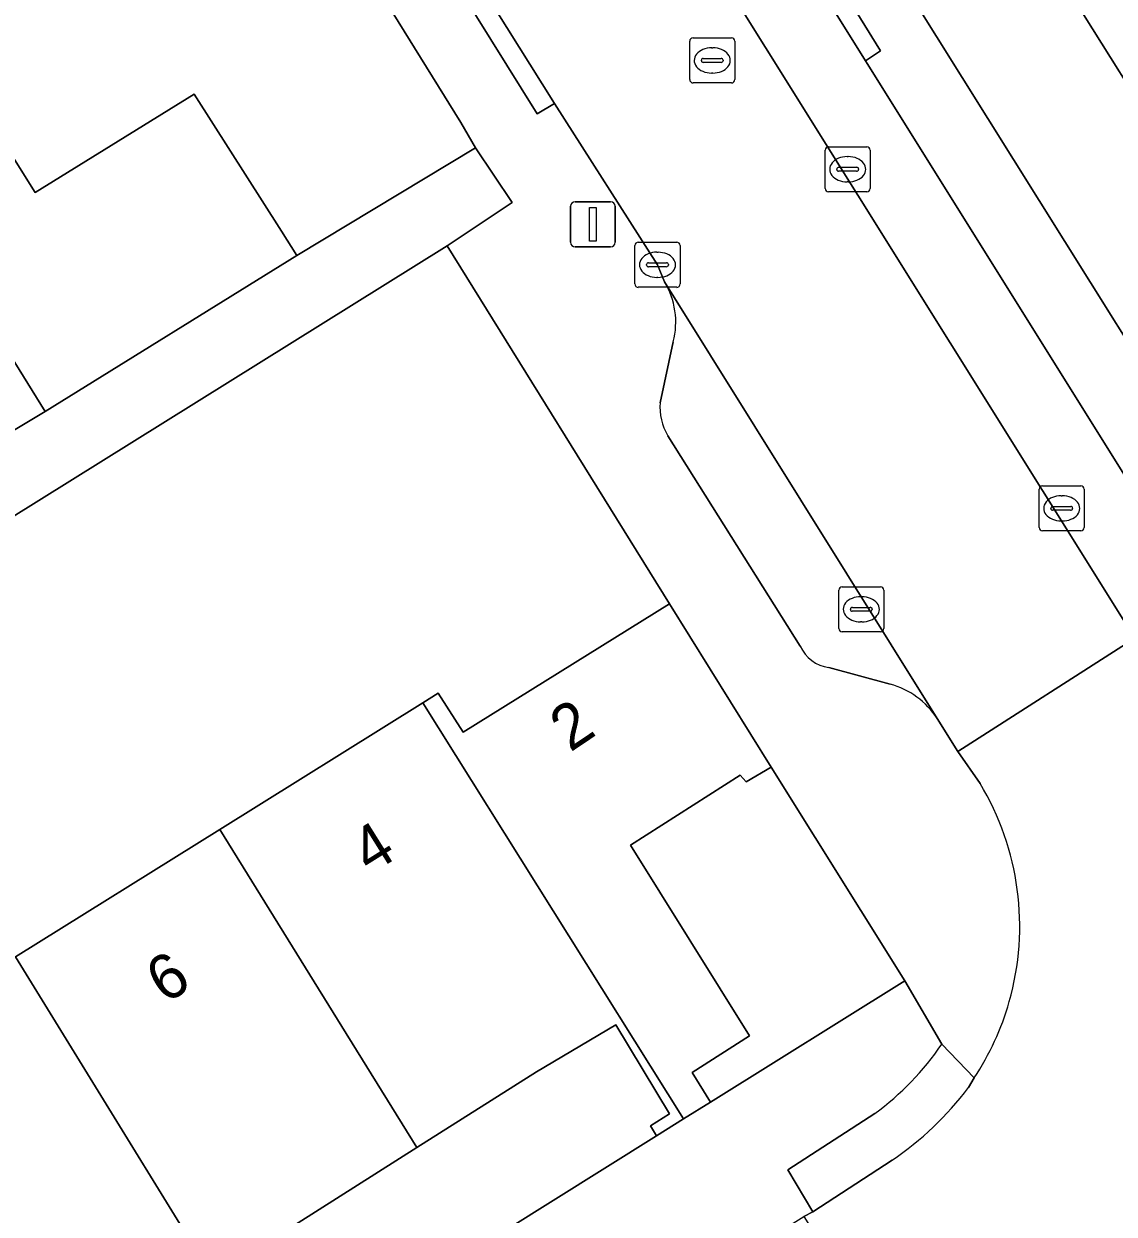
# Model space of a CAD drawing. Extents: x 159352 to 160617, y 385888 to 387323.
# Drawn here: x 159852.67 to 159876.89, y 386097.16 to 386123.6 of the extents above; entities that cross this region are included whole.
import ezdxf

# ---------------------------------------------------------------- set-up
doc = ezdxf.new("R2010")
doc.units = 0
for name, color, linetype in [('IMGEO_Erf', 7, 'Continuous'), ('IMGEO_Kolk', 7, 'Continuous'), ('IMGEO_Lichtmast', 7, 'Continuous'), ('IMGEO_Muur', 7, 'Continuous'), ('IMGEO_Pand', 7, 'Continuous'), ('IMGEO_Pand_nummerreeks', 7, 'Continuous'), ('IMGEO_Pand_overbouw', 7, 'Continuous'), ('IMGEO_Parkeervlak_open', 7, 'Continuous'), ('IMGEO_Rijbaan_lokaal_open', 7, 'Continuous'), ('IMGEO_Rioolput', 7, 'Continuous'), ('IMGEO_Voetpad_open', 7, 'Continuous')]:
    doc.layers.add(name, color=color, linetype=linetype)

msp = doc.modelspace()

# ---------------------------------------------------------------- linework, layer by layer
at = {"layer": 'IMGEO_Erf'}
for points in [[(159848.306, 386127.223), (159852.925, 386119.851), (159856.453, 386122.037), (159858.392, 386118.99), (159858.735, 386118.451), (159862.703, 386120.84), (159862.373, 386121.402), (159848.413, 386143.9)], [(159846.534, 386111.027), (159853.141, 386114.986), (159848.904, 386121.827)], [(159852.486, 386102.876), (159857.024, 386105.707), (159861.534, 386108.52), (159861.874, 386108.732), (159862.426, 386107.868), (159867.01, 386110.716), (159862.072, 386118.665), (159751.412, 386049.66)]]:
    msp.add_lwpolyline(points, dxfattribs=at)
for points in [[(159895.244, 386093.428), (159894.652, 386093.066), (159891.078, 386098.783), (159892.253, 386099.525), (159889.031, 386104.628), (159885.668, 386109.955), (159882.395, 386115.14), (159881.261, 386114.429), (159877.686, 386120.134), (159878.28, 386120.505), (159874.93, 386125.838), (159872.371, 386124.236), (159899.841, 386080.344), (159902.814, 386075.83), (159904.679, 386077.058), (159901.105, 386082.758), (159901.707, 386083.135), (159898.498, 386088.246)], [(159872.236, 386102.341), (159869.269, 386107.089), (159868.71, 386106.761), (159868.582, 386106.91), (159866.142, 386105.36), (159868.788, 386101.123), (159867.515, 386100.311), (159867.921, 386099.653)], [(159866.724, 386098.904), (159866.586, 386099.124), (159867.01, 386099.389), (159865.821, 386101.365), (159864.059, 386100.326), (159861.398, 386098.641), (159858.763, 386096.972), (159856.955, 386095.847), (159858.176, 386093.863), (159858.67, 386094.167), (159858.806, 386093.946)]]:
    msp.add_lwpolyline(points, close=True, dxfattribs=at)
at = {"layer": 'IMGEO_Kolk'}
for p, q in [((159870.467, 386119.941), (159870.467, 386120.793)), ((159870.542, 386120.867), (159871.394, 386120.867)), ((159871.468, 386120.793), (159871.468, 386119.941)), ((159870.955, 386120.647), (159870.98, 386120.647)), ((159870.726, 386120.361), (159870.726, 386120.373)), ((159871.164, 386120.324), (159870.766, 386120.324)), ((159870.769, 386120.41), (159871.167, 386120.41)), ((159871.21, 386120.373), (159871.21, 386120.361)), ((159870.978, 386120.087), (159870.953, 386120.087)), ((159871.394, 386119.867), (159870.542, 386119.867)), ((159866.242, 386117.819), (159866.242, 386118.671)), ((159866.317, 386118.745), (159867.169, 386118.745)), ((159867.243, 386118.671), (159867.243, 386117.819)), ((159866.73, 386118.525), (159866.755, 386118.525)), ((159866.501, 386118.239), (159866.501, 386118.251)), ((159866.939, 386118.202), (159866.541, 386118.202)), ((159866.544, 386118.288), (159866.942, 386118.288)), ((159866.985, 386118.251), (159866.985, 386118.239)), ((159866.753, 386117.965), (159866.728, 386117.965)), ((159867.169, 386117.745), (159866.317, 386117.745)), ((159875.22, 386112.41), (159875.22, 386113.262)), ((159875.295, 386113.336), (159876.147, 386113.336)), ((159875.708, 386113.116), (159875.733, 386113.116)), ((159876.221, 386113.262), (159876.221, 386112.41)), ((159875.479, 386112.83), (159875.479, 386112.842)), ((159875.522, 386112.879), (159875.92, 386112.879)), ((159875.963, 386112.842), (159875.963, 386112.83)), ((159875.917, 386112.793), (159875.519, 386112.793)), ((159876.147, 386112.336), (159875.295, 386112.336)), ((159875.731, 386112.556), (159875.706, 386112.556)), ((159870.769, 386110.169), (159870.769, 386111.021)), ((159870.844, 386111.095), (159871.696, 386111.095)), ((159871.77, 386111.021), (159871.77, 386110.169)), ((159871.257, 386110.875), (159871.282, 386110.875)), ((159871.028, 386110.589), (159871.028, 386110.601)), ((159871.466, 386110.552), (159871.068, 386110.552)), ((159871.071, 386110.638), (159871.469, 386110.638)), ((159871.512, 386110.601), (159871.512, 386110.589)), ((159871.28, 386110.315), (159871.255, 386110.315)), ((159871.696, 386110.095), (159870.844, 386110.095))]:
    msp.add_line(p, q, dxfattribs=at)
for points in [[(159870.467, 386119.941), (159870.467, 386120.793)], [(159870.542, 386120.867), (159871.394, 386120.867)], [(159871.468, 386120.793), (159871.468, 386119.941)], [(159871.394, 386119.867), (159870.542, 386119.867)], [(159866.242, 386117.819), (159866.242, 386118.671)], [(159866.317, 386118.745), (159867.169, 386118.745)], [(159867.243, 386118.671), (159867.243, 386117.819)], [(159867.169, 386117.745), (159866.317, 386117.745)], [(159875.22, 386112.41), (159875.22, 386113.262)], [(159875.295, 386113.336), (159876.147, 386113.336)], [(159876.221, 386113.262), (159876.221, 386112.41)], [(159876.147, 386112.336), (159875.295, 386112.336)], [(159870.769, 386110.169), (159870.769, 386111.021)], [(159870.844, 386111.095), (159871.696, 386111.095)], [(159871.77, 386111.021), (159871.77, 386110.169)], [(159871.696, 386110.095), (159870.844, 386110.095)]]:
    msp.add_lwpolyline(points, dxfattribs=at)
for centre, radius, start, end in [((159870.544, 386120.791), 0.0765, 91.552, 178.448), ((159870.544, 386120.791), 0.0765, 91.552, 178.448), ((159871.392, 386120.791), 0.0765, 1.552, 88.448), ((159871.392, 386120.791), 0.0765, 1.552, 88.448), ((159870.766, 386120.37), 0.0403, 85.8775, 175.7526), ((159870.763, 386120.36), 0.0366, 178.938, 274.7102), ((159871.167, 386120.367), 0.043, 264.8664, 352.4533), ((159871.171, 386120.372), 0.0386, 1.7309, 96.639), ((159870.544, 386119.943), 0.0765, 181.552, 268.448), ((159870.544, 386119.943), 0.0765, 181.552, 268.448), ((159871.392, 386119.943), 0.0765, 271.552, 358.448), ((159871.392, 386119.943), 0.0765, 271.552, 358.448), ((159866.319, 386118.669), 0.0765, 91.552, 178.448), ((159866.319, 386118.669), 0.0765, 91.552, 178.448), ((159867.167, 386118.669), 0.0765, 1.552, 88.448), ((159867.167, 386118.669), 0.0765, 1.552, 88.448), ((159866.541, 386118.248), 0.0403, 85.8775, 175.7526), ((159866.538, 386118.238), 0.0366, 178.938, 274.7102), ((159866.942, 386118.245), 0.043, 264.8664, 352.4533), ((159866.946, 386118.25), 0.0386, 1.7309, 96.639), ((159866.319, 386117.821), 0.0765, 181.552, 268.448), ((159866.319, 386117.821), 0.0765, 181.552, 268.448), ((159867.167, 386117.821), 0.0765, 271.552, 358.448), ((159867.167, 386117.821), 0.0765, 271.552, 358.448), ((159875.297, 386113.26), 0.0765, 91.552, 178.448), ((159875.297, 386113.26), 0.0765, 91.552, 178.448), ((159876.145, 386113.26), 0.0765, 1.552, 88.448), ((159876.145, 386113.26), 0.0765, 1.552, 88.448), ((159875.519, 386112.839), 0.0403, 85.8775, 175.7526), ((159875.516, 386112.829), 0.0366, 178.938, 274.7102), ((159875.92, 386112.836), 0.043, 264.8664, 352.4533), ((159875.924, 386112.841), 0.0386, 1.7309, 96.639), ((159875.297, 386112.412), 0.0765, 181.552, 268.448), ((159875.297, 386112.412), 0.0765, 181.552, 268.448), ((159876.145, 386112.412), 0.0765, 271.552, 358.448), ((159876.145, 386112.412), 0.0765, 271.552, 358.448), ((159870.846, 386111.019), 0.0765, 91.552, 178.448), ((159870.846, 386111.019), 0.0765, 91.552, 178.448), ((159871.694, 386111.019), 0.0765, 1.552, 88.448), ((159871.694, 386111.019), 0.0765, 1.552, 88.448), ((159871.068, 386110.598), 0.0403, 85.8775, 175.7526), ((159871.065, 386110.588), 0.0366, 178.938, 274.7102), ((159871.469, 386110.595), 0.043, 264.8664, 352.4533), ((159871.473, 386110.6), 0.0386, 1.7309, 96.639), ((159870.846, 386110.171), 0.0765, 181.552, 268.448), ((159870.846, 386110.171), 0.0765, 181.552, 268.448), ((159871.694, 386110.171), 0.0765, 271.552, 358.448), ((159871.694, 386110.171), 0.0765, 271.552, 358.448)]:
    msp.add_arc(centre, radius, start, end, dxfattribs=at)
for centre, major_axis, ratio, start_param, end_param in [((159870.954, 386120.367), (-0.387, 0.002), 0.722429, 4.712389, 7.853982), ((159870.979, 386120.367), (-0.39, 0.002), 0.717154, 1.570796, 4.712389), ((159866.729, 386118.245), (-0.387, 0.002), 0.722429, 4.712389, 7.853982), ((159866.754, 386118.245), (-0.39, 0.002), 0.717154, 1.570796, 4.712389), ((159875.707, 386112.836), (-0.387, 0.002), 0.722429, 4.712389, 7.853982), ((159875.732, 386112.836), (-0.39, 0.002), 0.717154, 1.570796, 4.712389), ((159871.256, 386110.595), (-0.387, 0.002), 0.722429, 4.712389, 7.853982), ((159871.281, 386110.595), (-0.39, 0.002), 0.717154, 1.570796, 4.712389)]:
    msp.add_ellipse(centre, major_axis=major_axis, ratio=ratio, start_param=start_param, end_param=end_param, dxfattribs=at)
at = {"layer": 'IMGEO_Lichtmast'}
for p, q in [((159864.813, 386118.745), (159864.813, 386119.545)), ((159864.813, 386119.545), (159864.813, 386118.745)), ((159864.913, 386119.645), (159865.703, 386119.645)), ((159865.703, 386119.645), (159864.913, 386119.645)), ((159865.803, 386119.545), (159865.803, 386118.745)), ((159865.803, 386118.745), (159865.803, 386119.545)), ((159865.703, 386118.645), (159864.913, 386118.645)), ((159864.913, 386118.645), (159865.703, 386118.645))]:
    msp.add_line(p, q, dxfattribs=at)
msp.add_lwpolyline([(159865.233, 386119.52), (159865.383, 386119.52), (159865.383, 386118.77), (159865.233, 386118.77), (159865.233, 386119.52)], dxfattribs=at)
for centre, start, end in [((159864.913, 386119.545), 90, 180), ((159864.913, 386119.545), 90, 180), ((159865.703, 386119.545), 0, 90), ((159865.703, 386119.545), 360, 90), ((159864.913, 386118.745), 180, 270), ((159864.913, 386118.745), 180, 270), ((159865.703, 386118.745), 270, 0), ((159865.703, 386118.745), 270, 0)]:
    msp.add_arc(centre, 0.1, start, end, dxfattribs=at)
at = {"layer": 'IMGEO_Muur'}
for points in [[(159862.373, 386121.402), (159862.703, 386120.84)], [(159862.072, 386118.665), (159867.01, 386110.716)]]:
    msp.add_lwpolyline(points, dxfattribs=at)
at = {"layer": 'IMGEO_Pand'}
for points in [[(159882.976, 386130.886), (159874.93, 386125.838), (159878.28, 386120.505), (159878.424, 386120.275), (159886.451, 386125.343), (159886.323, 386125.546)], [(159856.453, 386122.037), (159852.925, 386119.851), (159848.306, 386127.223), (159846.379, 386126.01), (159848.252, 386122.879), (159848.904, 386121.827), (159853.141, 386114.986), (159858.735, 386118.451), (159858.392, 386118.99)], [(159867.323, 386099.278), (159867.921, 386099.653), (159867.515, 386100.311), (159868.788, 386101.123), (159866.142, 386105.36), (159868.582, 386106.91), (159868.71, 386106.761), (159869.269, 386107.089), (159867.01, 386110.716), (159862.426, 386107.868), (159861.874, 386108.732), (159861.534, 386108.52)], [(159861.534, 386108.52), (159857.024, 386105.707), (159859.735, 386101.327), (159861.398, 386098.641), (159864.059, 386100.326), (159865.821, 386101.365), (159867.01, 386099.389), (159866.586, 386099.124), (159866.724, 386098.904), (159867.323, 386099.278)], [(159857.024, 386105.707), (159852.486, 386102.876), (159858.208, 386093.577), (159858.806, 386093.946), (159858.67, 386094.167), (159858.176, 386093.863), (159856.955, 386095.847), (159858.763, 386096.972), (159861.398, 386098.641), (159859.735, 386101.327)], [(159852.486, 386102.876), (159847.867, 386099.995), (159850.578, 386095.651), (159852.278, 386092.927), (159854.915, 386094.571), (159856.743, 386095.713), (159857.954, 386093.737), (159857.471, 386093.416), (159857.609, 386093.209), (159858.208, 386093.577)]]:
    msp.add_lwpolyline(points, close=True, dxfattribs=at)
at = {"layer": 'IMGEO_Pand_overbouw'}
msp.add_lwpolyline([(159869.269, 386107.089), (159868.71, 386106.761), (159868.582, 386106.91), (159866.142, 386105.36), (159868.788, 386101.123), (159867.515, 386100.311), (159867.921, 386099.653), (159872.236, 386102.341)], close=True, dxfattribs=at)
at = {"layer": 'IMGEO_Parkeervlak_open'}
for points in [[(159856.835, 386142.755), (159877.345, 386109.956)], [(159871.362, 386122.775), (159866.027, 386131.328)], [(159912.738, 386056.579), (159871.362, 386122.775)], [(159872.955, 386108.168), (159866.899, 386117.869)], [(159867.092, 386116.536), (159866.801, 386115.183)], [(159866.972, 386114.449), (159869.913, 386109.777)], [(159870.546, 386109.299), (159871.91, 386108.931)]]:
    msp.add_lwpolyline(points, dxfattribs=at)
for centre, radius, start, end in [((159865.424, 386116.975), 1.725, 345.2578, 31.2189), ((159868.031, 386115.083), 1.234, 175.332, 210.8966), ((159870.679, 386110.133), 0.845, 204.9379, 260.9467), ((159871.447, 386107.2), 1.791, 32.6938, 75.0366)]:
    msp.add_arc(centre, radius, start, end, dxfattribs=at)
at = {"layer": 'IMGEO_Rijbaan_lokaal_open'}
msp.add_lwpolyline([(159872.955, 386108.168), (159873.411, 386107.439), (159877.345, 386109.956), (159856.835, 386142.755), (159856.775, 386142.851), (159852.881, 386140.456), (159854.453, 386137.92), (159862.065, 386125.649), (159864.459, 386121.826), (159866.743, 386118.245), (159866.899, 386117.869)], close=True, dxfattribs=at)
for points in [[(159877.345, 386109.956), (159873.411, 386107.439), (159873.906, 386106.729)], [(159873.777, 386100.186), (159873.648, 386099.972)], [(159871.952, 386098.359), (159870.195, 386097.212), (159869.995, 386097.111), (159872.862, 386092.541), (159874.834, 386093.74)]]:
    msp.add_lwpolyline(points, dxfattribs=at)
for centre, radius, start, end in [((159868.65, 386103.558), 6.138, 344.1526, 31.1002), ((159868.673, 386103.554), 6.115, 326.5821, 344.1335), ((159867.909, 386104.308), 7.193, 304.1991, 322.9272)]:
    msp.add_arc(centre, radius, start, end, dxfattribs=at)
at = {"layer": 'IMGEO_Rioolput'}
for p, q in [((159867.458, 386122.357), (159867.458, 386123.209)), ((159867.533, 386123.283), (159868.385, 386123.283)), ((159868.459, 386123.209), (159868.459, 386122.357)), ((159867.946, 386123.063), (159867.971, 386123.063)), ((159867.717, 386122.777), (159867.717, 386122.789)), ((159868.155, 386122.74), (159867.757, 386122.74)), ((159867.76, 386122.826), (159868.158, 386122.826)), ((159868.201, 386122.789), (159868.201, 386122.777)), ((159867.969, 386122.503), (159867.944, 386122.503)), ((159868.385, 386122.283), (159867.533, 386122.283))]:
    msp.add_line(p, q, dxfattribs=at)
for points in [[(159867.458, 386122.357), (159867.458, 386123.209)], [(159867.533, 386123.283), (159868.385, 386123.283)], [(159868.459, 386123.209), (159868.459, 386122.357)], [(159868.385, 386122.283), (159867.533, 386122.283)]]:
    msp.add_lwpolyline(points, dxfattribs=at)
for centre, radius, start, end in [((159867.535, 386123.207), 0.0765, 91.552, 178.448), ((159867.535, 386123.207), 0.0765, 91.552, 178.448), ((159868.383, 386123.207), 0.0765, 1.552, 88.448), ((159868.383, 386123.207), 0.0765, 1.552, 88.448), ((159867.757, 386122.786), 0.0403, 85.8775, 175.7526), ((159867.754, 386122.776), 0.0366, 178.938, 274.7102), ((159868.158, 386122.783), 0.043, 264.8664, 352.4533), ((159868.162, 386122.788), 0.0386, 1.7309, 96.639), ((159867.535, 386122.359), 0.0765, 181.552, 268.448), ((159867.535, 386122.359), 0.0765, 181.552, 268.448), ((159868.383, 386122.359), 0.0765, 271.552, 358.448), ((159868.383, 386122.359), 0.0765, 271.552, 358.448)]:
    msp.add_arc(centre, radius, start, end, dxfattribs=at)
for centre, major_axis, ratio, start_param, end_param in [((159867.945, 386122.783), (-0.387, 0.002), 0.722429, 4.712389, 7.853982), ((159867.97, 386122.783), (-0.39, 0.002), 0.717154, 1.570796, 4.712389)]:
    msp.add_ellipse(centre, major_axis=major_axis, ratio=ratio, start_param=start_param, end_param=end_param, dxfattribs=at)
at = {"layer": 'IMGEO_Voetpad_open'}
for points in [[(159912.742, 386053.291), (159913.077, 386052.786), (159913.468, 386052.304), (159913.581, 386051.533), (159916.785, 386053.532), (159903.963, 386074.085), (159902.814, 386075.83), (159899.841, 386080.344), (159872.371, 386124.236), (159872.357, 386124.258), (159870.151, 386127.843), (159870.116, 386127.9), (159869.341, 386129.146), (159857.246, 386148.607)], [(159848.806, 386145.565), (159846.595, 386144.231), (159848.413, 386143.9), (159862.373, 386121.402), (159862.703, 386120.84), (159863.515, 386119.625), (159862.072, 386118.665), (159867.01, 386110.716), (159869.269, 386107.089), (159872.236, 386102.341), (159873.056, 386100.938), (159873.777, 386100.186)], [(159859.854, 386141.231), (159866.027, 386131.328), (159866.387, 386131.585), (159871.698, 386123), (159871.362, 386122.775), (159912.738, 386056.579)], [(159866.899, 386117.869), (159866.743, 386118.245), (159864.459, 386121.826), (159864.07, 386121.6), (159861.692, 386125.414)], [(159866.801, 386115.183), (159867.092, 386116.536)], [(159869.913, 386109.777), (159866.972, 386114.449)], [(159871.91, 386108.931), (159870.546, 386109.299)], [(159873.906, 386106.729), (159873.411, 386107.439), (159872.955, 386108.168)], [(159873.056, 386100.938), (159872.236, 386102.341), (159867.921, 386099.653), (159867.323, 386099.278), (159866.724, 386098.904), (159858.806, 386093.946), (159858.208, 386093.577), (159857.609, 386093.209), (159849.643, 386088.234)], [(159873.648, 386099.972), (159873.777, 386100.186), (159873.056, 386100.938)], [(159851.386, 386086.695), (159858.229, 386091.053), (159858.809, 386090.111), (159861.127, 386091.532), (159860.559, 386092.475), (159867.305, 386096.701), (159867.879, 386095.785), (159869.995, 386097.111), (159870.195, 386097.212), (159869.638, 386098.144), (159871.571, 386099.398)], [(159871.571, 386099.398), (159869.638, 386098.144), (159870.195, 386097.212), (159871.952, 386098.359)]]:
    msp.add_lwpolyline(points, dxfattribs=at)
for points in [[(159871.362, 386122.775), (159871.698, 386123), (159866.387, 386131.585), (159866.027, 386131.328)], [(159862.065, 386125.649), (159861.692, 386125.414), (159864.07, 386121.6), (159864.459, 386121.826)], [(159862.072, 386118.665), (159863.515, 386119.625), (159862.703, 386120.84), (159858.735, 386118.451), (159853.141, 386114.986), (159846.534, 386111.027), (159843.253, 386109.048), (159833.831, 386102.938), (159833.908, 386102.815), (159828.655, 386099.532), (159813.439, 386089.716), (159811.147, 386088.283), (159785.705, 386072.384), (159749.045, 386049.918), (159749.859, 386048.628), (159751.412, 386049.66)]]:
    msp.add_lwpolyline(points, close=True, dxfattribs=at)
for centre, radius, start, end in [((159865.424, 386116.975), 1.725, 345.2578, 31.2189), ((159868.031, 386115.083), 1.234, 175.332, 210.8966), ((159870.679, 386110.133), 0.845, 204.9379, 260.9467), ((159871.447, 386107.2), 1.791, 32.6938, 75.0366), ((159868.65, 386103.558), 6.138, 344.1526, 31.1002), ((159868.673, 386103.554), 6.115, 326.5821, 344.1335), ((159867.885, 386104.439), 6.245, 306.1788, 325.9044), ((159867.885, 386104.439), 6.245, 306.1788, 325.9044), ((159867.909, 386104.308), 7.193, 304.1991, 322.9272)]:
    msp.add_arc(centre, radius, start, end, dxfattribs=at)

# ---------------------------------------------------------------- texts
at = {"layer": 'IMGEO_Pand_nummerreeks'}
for s, rotation, p in [('2', 33.9909, (159864.804, 386107.409)), ('4', 32.0112, (159860.359, 386104.695)), ('6', 32.3721, (159855.81, 386101.817))]:
    msp.add_text(s, height=1, rotation=rotation, dxfattribs=at).set_placement(p)

doc.saveas('drawing.dxf')
